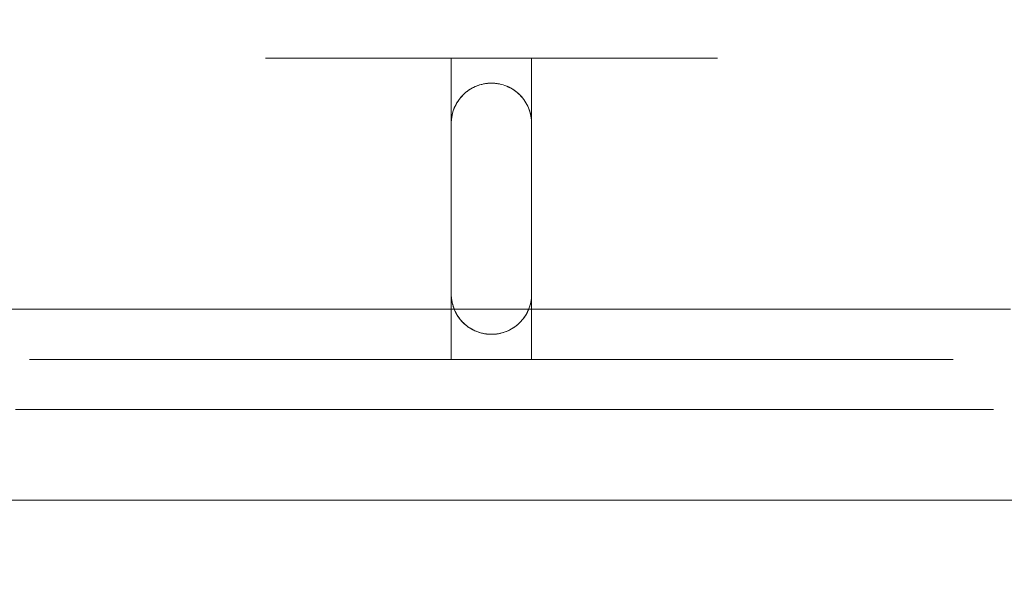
# Model space of a CAD drawing. Header units: millimetres. Extents: x -2233 to 61924, y -68080 to 6847.
# Tile 651 of 656: x 26703 to 26801, y -18206 to -18151. Entities that reach past the tile are written whole.
import ezdxf

# ---------------------------------------------------------------- set-up
doc = ezdxf.new("R2010")
doc.units = ezdxf.units.MM
doc.layers.add('COTAS_P', color=1, linetype='Continuous', lineweight=0)
doc.layers.add('superior_C05', color=7, linetype='Continuous', lineweight=0)
doc.dimstyles.new('R19_100', dxfattribs={"dimtxt": 250, "dimasz": 150, "dimexe": 150, "dimexo": 80, "dimgap": 100, "dimtad": 1, "dimtih": 1, "dimtoh": 1, "dimdsep": 46, "dimcen": 0.09, "dimadec": 0, "dimazin": 0, "dimtfac": 1, "dimtdec": 4, "dimtofl": 0, "dimtmove": 0, "dimatfit": 3, "dimfxl": 1, "dimtolj": 1, "dimtzin": 0, "dimarcsym": 0})

# ---------------------------------------------------------------- blocks, each defined once
blk = doc.blocks.new('DIM_R28_47')
at = {"layer": 'COTAS_P'}
for p, q in [((26095.067, -17655), (26050.067, -17805)), ((26795.067, -17655), (26095.067, -17655)), ((26095.067, -18305), (26095.067, -17655)), ((26095.067, -17655), (26140.067, -17805)), ((26095.067, -18305), (26050.067, -18155)), ((26095.067, -18305), (26140.067, -18155)), ((26795.067, -18305), (26095.067, -18305))]:
    blk.add_line(p, q, dxfattribs=at)
blk.add_text('650 P', height=250, rotation=90, dxfattribs=at).set_placement((25995.067, -17980))

msp = doc.modelspace()

# ---------------------------------------------------------------- linework, layer by layer
at = {"layer": 'superior_C05'}
for p, q in [((26727.63, -18155), (26727.574, -18155)), ((26727.742, -18155), (26727.63, -18155)), ((26727.909, -18155), (26727.742, -18155)), ((26728.132, -18155), (26727.909, -18155)), ((26728.408, -18155), (26728.132, -18155)), ((26728.739, -18155), (26728.408, -18155)), ((26729.123, -18155), (26728.739, -18155)), ((26729.559, -18155), (26729.123, -18155)), ((26730.045, -18155), (26729.559, -18155)), ((26730.582, -18155), (26730.045, -18155)), ((26731.167, -18155), (26730.582, -18155)), ((26731.799, -18155), (26731.167, -18155)), ((26732.476, -18155), (26731.799, -18155)), ((26733.197, -18155), (26732.476, -18155)), ((26733.96, -18155), (26733.197, -18155)), ((26734.764, -18155), (26733.96, -18155)), ((26735.605, -18155), (26734.764, -18155)), ((26736.482, -18155), (26735.605, -18155)), ((26737.393, -18155), (26736.482, -18155)), ((26738.335, -18155), (26737.393, -18155)), ((26737.584, -18155), (26737.567, -18155)), ((26737.631, -18155), (26737.584, -18155)), ((26737.709, -18155), (26737.631, -18155)), ((26737.705, -18155), (26737.813, -18155)), ((26737.817, -18155), (26737.709, -18155)), ((26737.813, -18155), (26737.951, -18155)), ((26737.956, -18155), (26737.817, -18155)), ((26737.951, -18155), (26738.119, -18155)), ((26738.125, -18155), (26737.956, -18155)), ((26738.119, -18155), (26738.317, -18155)), ((26738.324, -18155), (26738.125, -18155)), ((26738.317, -18155), (26738.544, -18155)), ((26738.552, -18155), (26738.324, -18155)), ((26739.307, -18155), (26738.335, -18155)), ((26738.544, -18155), (26738.799, -18155)), ((26738.809, -18155), (26738.552, -18155)), ((26738.799, -18155), (26739.083, -18155)), ((26739.093, -18155), (26738.809, -18155)), ((26739.083, -18155), (26739.394, -18155)), ((26739.405, -18155), (26739.093, -18155)), ((26740.305, -18155), (26739.307, -18155)), ((26739.394, -18155), (26739.731, -18155)), ((26739.743, -18155), (26739.405, -18155)), ((26739.731, -18155), (26740.094, -18155)), ((26740.107, -18155), (26739.743, -18155)), ((26740.094, -18155), (26740.482, -18155)), ((26740.496, -18155), (26740.107, -18155)), ((26741.328, -18155), (26740.305, -18155)), ((26740.482, -18155), (26740.893, -18155)), ((26740.908, -18155), (26740.496, -18155)), ((26740.893, -18155), (26741.328, -18155)), ((26741.343, -18155), (26740.908, -18155)), ((26742.372, -18155), (26741.328, -18155)), ((26741.328, -18155), (26741.784, -18155)), ((26741.8, -18155), (26741.343, -18155)), ((26741.784, -18155), (26742.26, -18155)), ((26742.278, -18155), (26741.8, -18155)), ((26742.26, -18155), (26742.756, -18155)), ((26742.774, -18155), (26742.278, -18155)), ((26743.435, -18155), (26742.372, -18155)), ((26742.756, -18155), (26743.27, -18155)), ((26743.289, -18155), (26742.774, -18155)), ((26743.27, -18155), (26743.801, -18155)), ((26743.821, -18155), (26743.289, -18155)), ((26744.515, -18155), (26743.435, -18155)), ((26743.801, -18155), (26744.348, -18155)), ((26744.368, -18155), (26743.821, -18155)), ((26744.348, -18155), (26744.909, -18155)), ((26744.929, -18155), (26744.368, -18155)), ((26745.609, -18155), (26744.515, -18155)), ((26744.909, -18155), (26745.482, -18155)), ((26745.503, -18155), (26744.929, -18155)), ((26745.482, -18155), (26746.067, -18155)), ((26746.089, -18155), (26745.503, -18155)), ((26746.714, -18155), (26745.609, -18155)), ((26754.067, -18155), (26746.067, -18155)), ((26746.067, -18155), (26746.067, -18185)), ((26746.684, -18155), (26746.089, -18155)), ((26747.288, -18155), (26746.684, -18155)), ((26747.827, -18155), (26746.714, -18155)), ((26747.898, -18155), (26747.288, -18155)), ((26748.946, -18155), (26747.827, -18155)), ((26748.514, -18155), (26747.898, -18155)), ((26749.134, -18155), (26748.514, -18155)), ((26750.067, -18155), (26748.946, -18155)), ((26749.756, -18155), (26749.134, -18155)), ((26750.379, -18155), (26749.756, -18155)), ((26750.067, -18155), (26751.189, -18155)), ((26751.001, -18155), (26750.379, -18155)), ((26751.621, -18155), (26751.001, -18155)), ((26751.189, -18155), (26752.308, -18155)), ((26752.237, -18155), (26751.621, -18155)), ((26752.847, -18155), (26752.237, -18155)), ((26752.308, -18155), (26753.421, -18155)), ((26753.451, -18155), (26752.847, -18155)), ((26753.421, -18155), (26754.526, -18155)), ((26754.046, -18155), (26753.451, -18155)), ((26754.632, -18155), (26754.046, -18155)), ((26754.067, -18155), (26754.652, -18155)), ((26754.067, -18155), (26754.067, -18185)), ((26754.526, -18155), (26755.62, -18155)), ((26755.206, -18155), (26754.632, -18155)), ((26754.652, -18155), (26755.226, -18155)), ((26755.767, -18155), (26755.206, -18155)), ((26755.226, -18155), (26755.787, -18155)), ((26755.62, -18155), (26756.699, -18155)), ((26756.314, -18155), (26755.767, -18155)), ((26755.787, -18155), (26756.334, -18155)), ((26756.846, -18155), (26756.314, -18155)), ((26756.334, -18155), (26756.865, -18155)), ((26756.699, -18155), (26757.763, -18155)), ((26757.361, -18155), (26756.846, -18155)), ((26756.865, -18155), (26757.379, -18155)), ((26757.857, -18155), (26757.361, -18155)), ((26757.379, -18155), (26757.875, -18155)), ((26757.763, -18155), (26758.807, -18155)), ((26758.335, -18155), (26757.857, -18155)), ((26757.875, -18155), (26758.351, -18155)), ((26758.792, -18155), (26758.335, -18155)), ((26758.351, -18155), (26758.807, -18155)), ((26759.227, -18155), (26758.792, -18155)), ((26758.807, -18155), (26759.83, -18155)), ((26758.807, -18155), (26759.242, -18155)), ((26759.639, -18155), (26759.227, -18155)), ((26759.242, -18155), (26759.653, -18155)), ((26760.028, -18155), (26759.639, -18155)), ((26759.653, -18155), (26760.041, -18155)), ((26759.83, -18155), (26760.828, -18155)), ((26760.392, -18155), (26760.028, -18155)), ((26760.041, -18155), (26760.404, -18155)), ((26760.73, -18155), (26760.392, -18155)), ((26760.404, -18155), (26760.741, -18155)), ((26761.042, -18155), (26760.73, -18155)), ((26760.741, -18155), (26761.052, -18155)), ((26760.828, -18155), (26761.8, -18155)), ((26761.326, -18155), (26761.042, -18155)), ((26761.052, -18155), (26761.336, -18155)), ((26761.583, -18155), (26761.326, -18155)), ((26761.336, -18155), (26761.591, -18155)), ((26761.811, -18155), (26761.583, -18155)), ((26761.591, -18155), (26761.818, -18155)), ((26761.8, -18155), (26762.742, -18155)), ((26762.009, -18155), (26761.811, -18155)), ((26761.818, -18155), (26762.016, -18155)), ((26762.179, -18155), (26762.009, -18155)), ((26762.016, -18155), (26762.184, -18155)), ((26762.318, -18155), (26762.179, -18155)), ((26762.426, -18155), (26762.318, -18155)), ((26762.504, -18155), (26762.426, -18155)), ((26762.43, -18155), (26762.507, -18155)), ((26762.551, -18155), (26762.504, -18155)), ((26762.507, -18155), (26762.553, -18155)), ((26762.567, -18155), (26762.551, -18155)), ((26762.742, -18155), (26763.653, -18155)), ((26763.653, -18155), (26764.53, -18155)), ((26764.53, -18155), (26765.371, -18155)), ((26765.371, -18155), (26766.174, -18155)), ((26766.174, -18155), (26766.938, -18155)), ((26766.938, -18155), (26767.659, -18155)), ((26767.659, -18155), (26768.336, -18155)), ((26768.336, -18155), (26768.968, -18155)), ((26768.968, -18155), (26769.553, -18155)), ((26769.553, -18155), (26770.09, -18155)), ((26770.09, -18155), (26770.576, -18155)), ((26770.576, -18155), (26771.012, -18155)), ((26771.012, -18155), (26771.396, -18155)), ((26771.396, -18155), (26771.727, -18155)), ((26771.727, -18155), (26772.003, -18155)), ((26772.003, -18155), (26772.226, -18155)), ((26772.226, -18155), (26772.393, -18155)), ((26772.393, -18155), (26772.505, -18155)), ((26772.505, -18155), (26772.56, -18155)), ((26747.885, -18158.148), (26747.76, -18158.232)), ((26748.011, -18158.069), (26747.845, -18158.174)), ((26748.015, -18158.066), (26747.885, -18158.148)), ((26748.182, -18157.972), (26748.011, -18158.069)), ((26748.15, -18157.989), (26748.015, -18158.066)), ((26748.289, -18157.917), (26748.15, -18157.989)), ((26748.357, -18157.884), (26748.182, -18157.972)), ((26748.433, -18157.849), (26748.289, -18157.917)), ((26748.537, -18157.804), (26748.357, -18157.884)), ((26748.581, -18157.786), (26748.433, -18157.849)), ((26748.72, -18157.734), (26748.537, -18157.804)), ((26748.733, -18157.729), (26748.581, -18157.786)), ((26748.906, -18157.672), (26748.72, -18157.734)), ((26748.889, -18157.678), (26748.733, -18157.729)), ((26749.049, -18157.632), (26748.889, -18157.678)), ((26749.096, -18157.62), (26748.906, -18157.672)), ((26749.211, -18157.593), (26749.049, -18157.632)), ((26749.287, -18157.577), (26749.096, -18157.62)), ((26749.377, -18157.56), (26749.211, -18157.593)), ((26749.481, -18157.543), (26749.287, -18157.577)), ((26749.546, -18157.534), (26749.377, -18157.56)), ((26749.675, -18157.519), (26749.481, -18157.543)), ((26749.718, -18157.515), (26749.546, -18157.534)), ((26749.871, -18157.505), (26749.675, -18157.519)), ((26749.892, -18157.504), (26749.718, -18157.515)), ((26750.067, -18157.5), (26749.871, -18157.505)), ((26750.067, -18157.5), (26749.892, -18157.504)), ((26750.067, -18157.5), (26750.152, -18157.501)), ((26750.067, -18157.5), (26750.264, -18157.505)), ((26750.237, -18157.504), (26750.152, -18157.501)), ((26750.399, -18157.514), (26750.237, -18157.504)), ((26750.46, -18157.519), (26750.264, -18157.505)), ((26750.56, -18157.53), (26750.399, -18157.514)), ((26750.654, -18157.543), (26750.46, -18157.519)), ((26750.718, -18157.553), (26750.56, -18157.53)), ((26750.848, -18157.577), (26750.654, -18157.543)), ((26750.874, -18157.582), (26750.718, -18157.553)), ((26751.039, -18157.62), (26750.848, -18157.577)), ((26751.044, -18157.621), (26750.874, -18157.582)), ((26751.229, -18157.672), (26751.044, -18157.621)), ((26751.409, -18157.732), (26751.229, -18157.672)), ((26751.415, -18157.734), (26751.229, -18157.672)), ((26751.584, -18157.799), (26751.409, -18157.732)), ((26751.598, -18157.804), (26751.415, -18157.734)), ((26751.753, -18157.873), (26751.584, -18157.799)), ((26751.778, -18157.884), (26751.598, -18157.804)), ((26751.917, -18157.953), (26751.753, -18157.873)), ((26751.953, -18157.972), (26751.778, -18157.884)), ((26752.075, -18158.04), (26751.917, -18157.953)), ((26752.124, -18158.069), (26751.953, -18157.972)), ((26752.226, -18158.132), (26752.075, -18158.04)), ((26752.29, -18158.174), (26752.124, -18158.069)), ((26752.37, -18158.229), (26752.226, -18158.132)), ((26746.855, -18159.117), (26746.742, -18159.278)), ((26746.858, -18159.113), (26746.78, -18159.221)), ((26746.975, -18158.962), (26746.855, -18159.117)), ((26746.939, -18159.007), (26746.858, -18159.113)), ((26747.026, -18158.903), (26746.939, -18159.007)), ((26747.104, -18158.814), (26746.975, -18158.962)), ((26747.116, -18158.8), (26747.026, -18158.903)), ((26747.239, -18158.672), (26747.104, -18158.814)), ((26747.211, -18158.7), (26747.116, -18158.8)), ((26747.31, -18158.602), (26747.211, -18158.7)), ((26747.381, -18158.536), (26747.239, -18158.672)), ((26747.415, -18158.506), (26747.31, -18158.602)), ((26747.53, -18158.408), (26747.381, -18158.536)), ((26747.525, -18158.412), (26747.415, -18158.506)), ((26747.64, -18158.321), (26747.525, -18158.412)), ((26747.685, -18158.287), (26747.53, -18158.408)), ((26747.76, -18158.232), (26747.64, -18158.321)), ((26747.845, -18158.174), (26747.685, -18158.287)), ((26752.45, -18158.287), (26752.29, -18158.174)), ((26752.508, -18158.331), (26752.37, -18158.229)), ((26752.605, -18158.408), (26752.45, -18158.287)), ((26752.639, -18158.436), (26752.508, -18158.331)), ((26752.754, -18158.536), (26752.605, -18158.408)), ((26752.776, -18158.556), (26752.639, -18158.436)), ((26752.896, -18158.672), (26752.754, -18158.536)), ((26752.919, -18158.695), (26752.776, -18158.556)), ((26753.031, -18158.814), (26752.896, -18158.672)), ((26753.054, -18158.839), (26752.919, -18158.695)), ((26753.16, -18158.962), (26753.031, -18158.814)), ((26753.179, -18158.986), (26753.054, -18158.839)), ((26753.28, -18159.117), (26753.16, -18158.962)), ((26753.296, -18159.138), (26753.179, -18158.986)), ((26753.393, -18159.278), (26753.28, -18159.117)), ((26746.372, -18159.969), (26746.301, -18160.152)), ((26746.352, -18160.018), (26746.307, -18160.136)), ((26746.401, -18159.9), (26746.352, -18160.018)), ((26746.452, -18159.79), (26746.372, -18159.969)), ((26746.454, -18159.784), (26746.401, -18159.9)), ((26746.54, -18159.614), (26746.452, -18159.79)), ((26746.511, -18159.669), (26746.454, -18159.784)), ((26746.572, -18159.555), (26746.511, -18159.669)), ((26746.637, -18159.444), (26746.54, -18159.614)), ((26746.637, -18159.442), (26746.572, -18159.555)), ((26746.742, -18159.278), (26746.637, -18159.444)), ((26746.707, -18159.331), (26746.637, -18159.442)), ((26746.78, -18159.221), (26746.707, -18159.331)), ((26753.404, -18159.293), (26753.296, -18159.138)), ((26753.498, -18159.444), (26753.393, -18159.278)), ((26753.503, -18159.452), (26753.404, -18159.293)), ((26753.595, -18159.614), (26753.498, -18159.444)), ((26753.594, -18159.613), (26753.503, -18159.452)), ((26753.677, -18159.777), (26753.594, -18159.613)), ((26753.683, -18159.79), (26753.595, -18159.614)), ((26753.752, -18159.943), (26753.677, -18159.777)), ((26753.763, -18159.969), (26753.683, -18159.79)), ((26753.819, -18160.111), (26753.752, -18159.943)), ((26753.834, -18160.152), (26753.763, -18159.969)), ((26753.877, -18160.281), (26753.819, -18160.111)), ((26746.111, -18160.913), (26746.087, -18161.108)), ((26746.101, -18160.982), (26746.087, -18161.105)), ((26746.119, -18160.86), (26746.101, -18160.982)), ((26746.144, -18160.72), (26746.111, -18160.913)), ((26746.141, -18160.738), (26746.119, -18160.86)), ((26746.166, -18160.616), (26746.141, -18160.738)), ((26746.187, -18160.528), (26746.144, -18160.72)), ((26746.196, -18160.495), (26746.166, -18160.616)), ((26746.24, -18160.339), (26746.187, -18160.528)), ((26746.229, -18160.375), (26746.196, -18160.495)), ((26746.266, -18160.255), (26746.229, -18160.375)), ((26746.301, -18160.152), (26746.24, -18160.339)), ((26746.307, -18160.136), (26746.266, -18160.255)), ((26753.895, -18160.339), (26753.834, -18160.152)), ((26753.928, -18160.452), (26753.877, -18160.281)), ((26753.948, -18160.528), (26753.895, -18160.339)), ((26753.971, -18160.625), (26753.928, -18160.452)), ((26753.991, -18160.72), (26753.948, -18160.528)), ((26754.005, -18160.798), (26753.971, -18160.625)), ((26754.024, -18160.913), (26753.991, -18160.72)), ((26754.033, -18160.973), (26754.005, -18160.798)), ((26754.048, -18161.108), (26754.024, -18160.913)), ((26754.052, -18161.148), (26754.033, -18160.973)), ((26746.072, -18161.304), (26746.067, -18161.5)), ((26746.067, -18161.5), (26746.068, -18161.426)), ((26746.067, -18178.5), (26746.067, -18161.5)), ((26746.07, -18161.352), (26746.068, -18161.426)), ((26746.077, -18161.228), (26746.07, -18161.352)), ((26746.087, -18161.108), (26746.072, -18161.304)), ((26746.087, -18161.105), (26746.077, -18161.228)), ((26754.063, -18161.304), (26754.048, -18161.108)), ((26754.064, -18161.324), (26754.052, -18161.148)), ((26754.067, -18161.5), (26754.063, -18161.304)), ((26754.067, -18161.5), (26754.064, -18161.324)), ((26754.067, -18161.5), (26754.067, -18178.5)), ((26746.067, -18178.5), (26746.071, -18178.676)), ((26746.067, -18178.5), (26746.072, -18178.699)), ((26746.071, -18178.676), (26746.083, -18178.852)), ((26746.072, -18178.699), (26746.087, -18178.898)), ((26754.048, -18178.898), (26754.063, -18178.699)), ((26754.055, -18178.816), (26754.063, -18178.69)), ((26754.063, -18178.699), (26754.067, -18178.5)), ((26754.063, -18178.69), (26754.066, -18178.595)), ((26754.067, -18178.5), (26754.066, -18178.595)), ((26746.083, -18178.852), (26746.102, -18179.028)), ((26746.087, -18178.898), (26746.112, -18179.096)), ((26746.102, -18179.028), (26746.13, -18179.202)), ((26746.112, -18179.096), (26746.147, -18179.293)), ((26746.13, -18179.202), (26746.165, -18179.376)), ((26746.147, -18179.293), (26746.191, -18179.487)), ((26746.165, -18179.376), (26746.208, -18179.549)), ((26746.191, -18179.487), (26746.245, -18179.679)), ((26746.208, -18179.549), (26746.258, -18179.721)), ((26746.245, -18179.679), (26746.309, -18179.868)), ((26753.826, -18179.868), (26753.89, -18179.679)), ((26753.848, -18179.808), (26753.888, -18179.686)), ((26753.888, -18179.686), (26753.924, -18179.563)), ((26753.89, -18179.679), (26753.944, -18179.487)), ((26753.924, -18179.563), (26753.955, -18179.44)), ((26753.944, -18179.487), (26753.988, -18179.293)), ((26753.955, -18179.44), (26753.983, -18179.316)), ((26753.983, -18179.316), (26754.007, -18179.192)), ((26753.988, -18179.293), (26754.023, -18179.096)), ((26754.007, -18179.192), (26754.027, -18179.067)), ((26754.023, -18179.096), (26754.048, -18178.898)), ((26754.027, -18179.067), (26754.043, -18178.941)), ((26754.043, -18178.941), (26754.055, -18178.816)), ((24250.067, -18180), (26750.067, -18180)), ((26704.196, -18180), (26704.082, -18180)), ((26704.424, -18180), (26704.196, -18180)), ((26704.766, -18180), (26704.424, -18180)), ((26705.221, -18180), (26704.766, -18180)), ((26705.787, -18180), (26705.221, -18180)), ((26706.463, -18180), (26705.787, -18180)), ((26707.247, -18180), (26706.463, -18180)), ((26708.138, -18180), (26707.247, -18180)), ((26709.133, -18180), (26708.138, -18180)), ((26710.23, -18180), (26709.133, -18180)), ((26711.426, -18180), (26710.23, -18180)), ((26712.718, -18180), (26711.426, -18180)), ((26714.103, -18180), (26712.718, -18180)), ((26715.578, -18180), (26714.103, -18180)), ((26717.138, -18180), (26715.578, -18180)), ((26718.78, -18180), (26717.138, -18180)), ((26720.499, -18180), (26718.78, -18180)), ((26722.292, -18180), (26720.499, -18180)), ((26724.155, -18180), (26722.292, -18180)), ((26726.081, -18180), (26724.155, -18180)), ((26728.068, -18180), (26726.081, -18180)), ((26727.63, -18180), (26727.574, -18180)), ((26727.742, -18180), (26727.63, -18180)), ((26727.909, -18180), (26727.742, -18180)), ((26728.132, -18180), (26727.909, -18180)), ((26730.109, -18180), (26728.068, -18180)), ((26728.408, -18180), (26728.132, -18180)), ((26728.739, -18180), (26728.408, -18180)), ((26729.123, -18180), (26728.739, -18180)), ((26729.559, -18180), (26729.123, -18180)), ((26730.045, -18180), (26729.559, -18180)), ((26730.582, -18180), (26730.045, -18180)), ((26732.199, -18180), (26730.109, -18180)), ((26731.167, -18180), (26730.582, -18180)), ((26731.799, -18180), (26731.167, -18180)), ((26732.476, -18180), (26731.799, -18180)), ((26734.335, -18180), (26732.199, -18180)), ((26733.197, -18180), (26732.476, -18180)), ((26733.96, -18180), (26733.197, -18180)), ((26734.764, -18180), (26733.96, -18180)), ((26736.509, -18180), (26734.335, -18180)), ((26735.605, -18180), (26734.764, -18180)), ((26736.482, -18180), (26735.605, -18180)), ((26737.393, -18180), (26736.482, -18180)), ((26738.717, -18180), (26736.509, -18180)), ((26738.335, -18180), (26737.393, -18180)), ((26739.307, -18180), (26738.335, -18180)), ((26740.953, -18180), (26738.717, -18180)), ((26740.305, -18180), (26739.307, -18180)), ((26741.328, -18180), (26740.305, -18180)), ((26743.212, -18180), (26740.953, -18180)), ((26742.372, -18180), (26741.328, -18180)), ((26743.435, -18180), (26742.372, -18180)), ((26745.487, -18180), (26743.212, -18180)), ((26744.515, -18180), (26743.435, -18180)), ((26745.609, -18180), (26744.515, -18180)), ((26747.775, -18180), (26745.487, -18180)), ((26746.714, -18180), (26745.609, -18180)), ((26746.258, -18179.721), (26746.317, -18179.891)), ((26746.309, -18179.868), (26746.382, -18180.054)), ((26746.317, -18179.891), (26746.384, -18180.059)), ((26746.382, -18180.054), (26746.464, -18180.236)), ((26746.384, -18180.059), (26746.459, -18180.225)), ((26746.459, -18180.225), (26746.542, -18180.389)), ((26746.464, -18180.236), (26746.555, -18180.413)), ((26746.542, -18180.389), (26746.633, -18180.55)), ((26746.555, -18180.413), (26746.654, -18180.586)), ((26746.633, -18180.55), (26746.733, -18180.709)), ((26746.654, -18180.586), (26746.763, -18180.753)), ((26747.827, -18180), (26746.714, -18180)), ((26750.067, -18180), (26747.775, -18180)), ((26748.946, -18180), (26747.827, -18180)), ((26750.067, -18180), (26748.946, -18180)), ((26750.067, -18180), (26752.36, -18180)), ((26751.189, -18180), (26750.067, -18180)), ((26752.709, -18180), (26750.067, -18180)), ((26750.067, -18180), (26752.56, -18180)), ((26752.308, -18180), (26751.189, -18180)), ((26753.421, -18180), (26752.308, -18180)), ((26752.36, -18180), (26754.648, -18180)), ((26755.046, -18180), (26752.56, -18180)), ((26755.345, -18180), (26752.709, -18180)), ((26753.372, -18180.753), (26753.481, -18180.586)), ((26753.378, -18180.745), (26753.452, -18180.633)), ((26754.526, -18180), (26753.421, -18180)), ((26753.452, -18180.633), (26753.521, -18180.519)), ((26753.481, -18180.586), (26753.58, -18180.413)), ((26753.521, -18180.519), (26753.586, -18180.403)), ((26753.58, -18180.413), (26753.671, -18180.236)), ((26753.586, -18180.403), (26753.646, -18180.286)), ((26753.646, -18180.286), (26753.703, -18180.168)), ((26753.671, -18180.236), (26753.753, -18180.054)), ((26753.703, -18180.168), (26753.755, -18180.049)), ((26753.753, -18180.054), (26753.826, -18179.868)), ((26753.755, -18180.049), (26753.804, -18179.929)), ((26753.804, -18179.929), (26753.848, -18179.808)), ((26755.62, -18180), (26754.526, -18180)), ((26754.648, -18180), (26756.923, -18180)), ((26757.52, -18180), (26755.046, -18180)), ((26757.967, -18180), (26755.345, -18180)), ((26756.699, -18180), (26755.62, -18180)), ((26757.763, -18180), (26756.699, -18180)), ((26756.923, -18180), (26759.182, -18180)), ((26759.975, -18180), (26757.52, -18180)), ((26758.807, -18180), (26757.763, -18180)), ((26760.569, -18180), (26757.967, -18180)), ((26759.83, -18180), (26758.807, -18180)), ((26759.182, -18180), (26761.418, -18180)), ((26760.828, -18180), (26759.83, -18180)), ((26762.405, -18180), (26759.975, -18180)), ((26763.146, -18180), (26760.569, -18180)), ((26761.8, -18180), (26760.828, -18180)), ((26761.418, -18180), (26763.626, -18180)), ((26762.742, -18180), (26761.8, -18180)), ((26764.805, -18180), (26762.405, -18180)), ((26763.653, -18180), (26762.742, -18180)), ((26765.69, -18180), (26763.146, -18180)), ((26763.626, -18180), (26765.8, -18180)), ((26764.53, -18180), (26763.653, -18180)), ((26765.371, -18180), (26764.53, -18180)), ((26767.168, -18180), (26764.805, -18180)), ((26766.174, -18180), (26765.371, -18180)), ((26768.195, -18180), (26765.69, -18180)), ((26765.8, -18180), (26767.935, -18180)), ((26766.938, -18180), (26766.174, -18180)), ((26767.659, -18180), (26766.938, -18180)), ((26769.489, -18180), (26767.168, -18180)), ((26768.336, -18180), (26767.659, -18180)), ((26767.935, -18180), (26770.026, -18180)), ((26770.655, -18180), (26768.195, -18180)), ((26768.968, -18180), (26768.336, -18180)), ((26769.553, -18180), (26768.968, -18180)), ((26771.762, -18180), (26769.489, -18180)), ((26770.09, -18180), (26769.553, -18180)), ((26770.026, -18180), (26772.067, -18180)), ((26770.576, -18180), (26770.09, -18180)), ((26771.012, -18180), (26770.576, -18180)), ((26773.063, -18180), (26770.655, -18180)), ((26771.396, -18180), (26771.012, -18180)), ((26771.727, -18180), (26771.396, -18180)), ((26772.003, -18180), (26771.727, -18180)), ((26773.98, -18180), (26771.762, -18180)), ((26772.226, -18180), (26772.003, -18180)), ((26772.067, -18180), (26774.054, -18180)), ((26772.393, -18180), (26772.226, -18180)), ((26772.505, -18180), (26772.393, -18180)), ((26772.56, -18180), (26772.505, -18180)), ((26775.415, -18180), (26773.063, -18180)), ((26776.139, -18180), (26773.98, -18180)), ((26774.054, -18180), (26775.98, -18180)), ((26777.704, -18180), (26775.415, -18180)), ((26775.98, -18180), (26777.842, -18180)), ((26778.233, -18180), (26776.139, -18180)), ((26779.923, -18180), (26777.704, -18180)), ((26777.842, -18180), (26779.636, -18180)), ((26780.258, -18180), (26778.233, -18180)), ((26779.636, -18180), (26781.355, -18180)), ((26782.069, -18180), (26779.923, -18180)), ((26782.207, -18180), (26780.258, -18180)), ((26781.355, -18180), (26782.997, -18180)), ((26784.135, -18180), (26782.069, -18180)), ((26784.076, -18180), (26782.207, -18180)), ((26782.997, -18180), (26784.557, -18180)), ((26785.861, -18180), (26784.076, -18180)), ((26786.117, -18180), (26784.135, -18180)), ((26784.557, -18180), (26786.032, -18180)), ((26787.557, -18180), (26785.861, -18180)), ((26786.032, -18180), (26787.417, -18180)), ((26788.008, -18180), (26786.117, -18180)), ((26787.417, -18180), (26788.709, -18180)), ((26789.159, -18180), (26787.557, -18180)), ((26789.806, -18180), (26788.008, -18180)), ((26788.709, -18180), (26789.905, -18180)), ((26790.664, -18180), (26789.159, -18180)), ((26791.505, -18180), (26789.806, -18180)), ((26789.905, -18180), (26791.002, -18180)), ((26792.069, -18180), (26790.664, -18180)), ((26791.002, -18180), (26791.997, -18180)), ((26793.1, -18180), (26791.505, -18180)), ((26791.997, -18180), (26792.888, -18180)), ((26793.369, -18180), (26792.069, -18180)), ((26792.888, -18180), (26793.672, -18180)), ((26794.589, -18180), (26793.1, -18180)), ((26794.561, -18180), (26793.369, -18180)), ((26793.672, -18180), (26794.348, -18180)), ((26794.348, -18180), (26794.914, -18180)), ((26795.643, -18180), (26794.561, -18180)), ((26795.967, -18180), (26794.589, -18180)), ((26794.914, -18180), (26795.369, -18180)), ((26795.369, -18180), (26795.71, -18180)), ((26796.611, -18180), (26795.643, -18180)), ((26795.71, -18180), (26795.939, -18180)), ((26795.939, -18180), (26796.053, -18180)), ((26797.231, -18180), (26795.967, -18180)), ((26797.464, -18180), (26796.611, -18180)), ((26798.377, -18180), (26797.231, -18180)), ((26798.199, -18180), (26797.464, -18180)), ((26798.814, -18180), (26798.199, -18180)), ((26799.404, -18180), (26798.377, -18180)), ((26799.308, -18180), (26798.814, -18180)), ((26799.679, -18180), (26799.308, -18180)), ((26800.308, -18180), (26799.404, -18180)), ((26799.928, -18180), (26799.679, -18180)), ((26800.052, -18180), (26799.928, -18180)), ((26801.087, -18180), (26800.308, -18180)), ((26801.739, -18180), (26801.087, -18180)), ((26746.733, -18180.709), (26746.841, -18180.864)), ((26746.763, -18180.753), (26746.879, -18180.915)), ((26746.841, -18180.864), (26746.958, -18181.016)), ((26746.879, -18180.915), (26747.003, -18181.071)), ((26746.958, -18181.016), (26747.084, -18181.164)), ((26747.003, -18181.071), (26747.135, -18181.221)), ((26747.084, -18181.164), (26747.218, -18181.308)), ((26747.135, -18181.221), (26747.275, -18181.363)), ((26747.218, -18181.308), (26747.363, -18181.447)), ((26747.275, -18181.363), (26747.421, -18181.499)), ((26747.363, -18181.447), (26747.5, -18181.568)), ((26747.421, -18181.499), (26747.574, -18181.627)), ((26747.5, -18181.568), (26747.631, -18181.672)), ((26747.574, -18181.627), (26747.733, -18181.748)), ((26747.631, -18181.672), (26747.767, -18181.773)), ((26752.394, -18181.754), (26752.514, -18181.665)), ((26752.402, -18181.748), (26752.561, -18181.627)), ((26752.514, -18181.665), (26752.628, -18181.573)), ((26752.561, -18181.627), (26752.714, -18181.499)), ((26752.628, -18181.573), (26752.738, -18181.478)), ((26752.714, -18181.499), (26752.86, -18181.363)), ((26752.738, -18181.478), (26752.844, -18181.38)), ((26752.844, -18181.38), (26752.944, -18181.279)), ((26752.86, -18181.363), (26753, -18181.221)), ((26752.944, -18181.279), (26753.04, -18181.177)), ((26753, -18181.221), (26753.132, -18181.071)), ((26753.04, -18181.177), (26753.131, -18181.072)), ((26753.131, -18181.072), (26753.218, -18180.965)), ((26753.132, -18181.071), (26753.256, -18180.915)), ((26753.218, -18180.965), (26753.3, -18180.856)), ((26753.256, -18180.915), (26753.372, -18180.753)), ((26753.3, -18180.856), (26753.378, -18180.745)), ((26747.733, -18181.748), (26747.897, -18181.86)), ((26747.767, -18181.773), (26747.91, -18181.868)), ((26747.897, -18181.86), (26748.067, -18181.964)), ((26747.91, -18181.868), (26748.059, -18181.959)), ((26748.059, -18181.959), (26748.214, -18182.045)), ((26748.067, -18181.964), (26748.243, -18182.059)), ((26748.214, -18182.045), (26748.376, -18182.125)), ((26748.243, -18182.059), (26748.422, -18182.146)), ((26748.376, -18182.125), (26748.543, -18182.198)), ((26748.422, -18182.146), (26748.606, -18182.223)), ((26748.543, -18182.198), (26748.716, -18182.265)), ((26748.606, -18182.223), (26748.794, -18182.292)), ((26748.716, -18182.265), (26748.896, -18182.325)), ((26748.794, -18182.292), (26748.984, -18182.35)), ((26748.896, -18182.325), (26749.081, -18182.376)), ((26748.984, -18182.35), (26749.177, -18182.4)), ((26749.081, -18182.376), (26749.251, -18182.416)), ((26749.177, -18182.4), (26749.373, -18182.439)), ((26749.251, -18182.416), (26749.407, -18182.445)), ((26749.373, -18182.439), (26749.57, -18182.469)), ((26749.407, -18182.445), (26749.565, -18182.468)), ((26749.565, -18182.468), (26749.724, -18182.485)), ((26749.57, -18182.469), (26749.769, -18182.489)), ((26749.724, -18182.485), (26749.885, -18182.496)), ((26749.769, -18182.489), (26749.968, -18182.499)), ((26749.885, -18182.496), (26749.976, -18182.499)), ((26749.968, -18182.499), (26750.167, -18182.499)), ((26750.067, -18182.5), (26749.976, -18182.499)), ((26750.067, -18182.5), (26750.244, -18182.496)), ((26750.167, -18182.499), (26750.366, -18182.489)), ((26750.244, -18182.496), (26750.419, -18182.485)), ((26750.366, -18182.489), (26750.565, -18182.469)), ((26750.419, -18182.485), (26750.592, -18182.465)), ((26750.565, -18182.469), (26750.762, -18182.439)), ((26750.592, -18182.465), (26750.764, -18182.439)), ((26750.762, -18182.439), (26750.958, -18182.4)), ((26750.764, -18182.439), (26750.932, -18182.405)), ((26750.932, -18182.405), (26751.098, -18182.365)), ((26750.958, -18182.4), (26751.151, -18182.35)), ((26751.098, -18182.365), (26751.26, -18182.318)), ((26751.151, -18182.35), (26751.341, -18182.292)), ((26751.26, -18182.318), (26751.418, -18182.265)), ((26751.341, -18182.292), (26751.529, -18182.223)), ((26751.418, -18182.265), (26751.573, -18182.206)), ((26751.529, -18182.223), (26751.713, -18182.146)), ((26751.573, -18182.206), (26751.722, -18182.142)), ((26751.713, -18182.146), (26751.892, -18182.059)), ((26751.722, -18182.142), (26751.867, -18182.072)), ((26751.867, -18182.072), (26752.006, -18181.999)), ((26751.892, -18182.059), (26752.067, -18181.964)), ((26752.006, -18181.999), (26752.14, -18181.921)), ((26752.067, -18181.964), (26752.238, -18181.86)), ((26752.14, -18181.921), (26752.27, -18181.839)), ((26752.238, -18181.86), (26752.402, -18181.748)), ((26752.27, -18181.839), (26752.394, -18181.754)), ((26704.196, -18185), (26704.082, -18185)), ((26704.424, -18185), (26704.196, -18185)), ((26704.766, -18185), (26704.424, -18185)), ((26705.221, -18185), (26704.766, -18185)), ((26705.787, -18185), (26705.221, -18185)), ((26706.463, -18185), (26705.787, -18185)), ((26707.247, -18185), (26706.463, -18185)), ((26708.138, -18185), (26707.247, -18185)), ((26709.133, -18185), (26708.138, -18185)), ((26710.23, -18185), (26709.133, -18185)), ((26711.426, -18185), (26710.23, -18185)), ((26712.718, -18185), (26711.426, -18185)), ((26714.103, -18185), (26712.718, -18185)), ((26715.578, -18185), (26714.103, -18185)), ((26717.138, -18185), (26715.578, -18185)), ((26718.78, -18185), (26717.138, -18185)), ((26720.499, -18185), (26718.78, -18185)), ((26722.292, -18185), (26720.499, -18185)), ((26724.155, -18185), (26722.292, -18185)), ((26726.081, -18185), (26724.155, -18185)), ((26728.068, -18185), (26726.081, -18185)), ((26727.63, -18185), (26727.574, -18185)), ((26727.742, -18185), (26727.63, -18185)), ((26727.909, -18185), (26727.742, -18185)), ((26728.132, -18185), (26727.909, -18185)), ((26730.109, -18185), (26728.068, -18185)), ((26728.408, -18185), (26728.132, -18185)), ((26728.739, -18185), (26728.408, -18185)), ((26729.123, -18185), (26728.739, -18185)), ((26729.559, -18185), (26729.123, -18185)), ((26730.045, -18185), (26729.559, -18185)), ((26730.582, -18185), (26730.045, -18185)), ((26732.199, -18185), (26730.109, -18185)), ((26731.167, -18185), (26730.582, -18185)), ((26731.799, -18185), (26731.167, -18185)), ((26732.476, -18185), (26731.799, -18185)), ((26734.335, -18185), (26732.199, -18185)), ((26733.197, -18185), (26732.476, -18185)), ((26733.96, -18185), (26733.197, -18185)), ((26734.764, -18185), (26733.96, -18185)), ((26736.509, -18185), (26734.335, -18185)), ((26735.605, -18185), (26734.764, -18185)), ((26736.482, -18185), (26735.605, -18185)), ((26737.393, -18185), (26736.482, -18185)), ((26738.717, -18185), (26736.509, -18185)), ((26738.335, -18185), (26737.393, -18185)), ((26737.584, -18185), (26737.567, -18185)), ((26737.631, -18185), (26737.584, -18185)), ((26737.709, -18185), (26737.631, -18185)), ((26737.705, -18185), (26737.813, -18185)), ((26737.817, -18185), (26737.709, -18185)), ((26737.813, -18185), (26737.951, -18185)), ((26737.956, -18185), (26737.817, -18185)), ((26737.951, -18185), (26738.119, -18185)), ((26738.125, -18185), (26737.956, -18185)), ((26738.119, -18185), (26738.317, -18185)), ((26738.324, -18185), (26738.125, -18185)), ((26738.317, -18185), (26738.544, -18185)), ((26738.552, -18185), (26738.324, -18185)), ((26739.307, -18185), (26738.335, -18185)), ((26738.544, -18185), (26738.799, -18185)), ((26738.809, -18185), (26738.552, -18185)), ((26740.953, -18185), (26738.717, -18185)), ((26738.799, -18185), (26739.083, -18185)), ((26739.093, -18185), (26738.809, -18185)), ((26739.083, -18185), (26739.394, -18185)), ((26739.405, -18185), (26739.093, -18185)), ((26740.305, -18185), (26739.307, -18185)), ((26739.394, -18185), (26739.731, -18185)), ((26739.743, -18185), (26739.405, -18185)), ((26739.731, -18185), (26740.094, -18185)), ((26740.107, -18185), (26739.743, -18185)), ((26740.094, -18185), (26740.482, -18185)), ((26740.496, -18185), (26740.107, -18185)), ((26741.328, -18185), (26740.305, -18185)), ((26740.482, -18185), (26740.893, -18185)), ((26740.908, -18185), (26740.496, -18185)), ((26740.893, -18185), (26741.328, -18185)), ((26741.343, -18185), (26740.908, -18185)), ((26743.212, -18185), (26740.953, -18185)), ((26742.372, -18185), (26741.328, -18185)), ((26741.328, -18185), (26741.784, -18185)), ((26741.8, -18185), (26741.343, -18185)), ((26741.784, -18185), (26742.26, -18185)), ((26742.278, -18185), (26741.8, -18185)), ((26742.26, -18185), (26742.756, -18185)), ((26742.774, -18185), (26742.278, -18185)), ((26743.435, -18185), (26742.372, -18185)), ((26742.756, -18185), (26743.27, -18185)), ((26743.289, -18185), (26742.774, -18185)), ((26745.487, -18185), (26743.212, -18185)), ((26743.27, -18185), (26743.801, -18185)), ((26743.821, -18185), (26743.289, -18185)), ((26744.515, -18185), (26743.435, -18185)), ((26743.801, -18185), (26744.348, -18185)), ((26744.368, -18185), (26743.821, -18185)), ((26744.348, -18185), (26744.909, -18185)), ((26744.929, -18185), (26744.368, -18185)), ((26745.609, -18185), (26744.515, -18185)), ((26744.909, -18185), (26745.482, -18185)), ((26745.503, -18185), (26744.929, -18185)), ((26745.482, -18185), (26746.067, -18185)), ((26747.775, -18185), (26745.487, -18185)), ((26746.089, -18185), (26745.503, -18185)), ((26746.714, -18185), (26745.609, -18185)), ((26754.067, -18185), (26746.067, -18185)), ((26746.684, -18185), (26746.089, -18185)), ((26747.288, -18185), (26746.684, -18185)), ((26747.827, -18185), (26746.714, -18185)), ((26747.898, -18185), (26747.288, -18185)), ((26750.067, -18185), (26747.775, -18185)), ((26748.946, -18185), (26747.827, -18185)), ((26748.514, -18185), (26747.898, -18185)), ((26749.134, -18185), (26748.514, -18185)), ((26750.067, -18185), (26748.946, -18185)), ((26749.756, -18185), (26749.134, -18185)), ((26750.379, -18185), (26749.756, -18185)), ((26750.067, -18185), (26752.36, -18185)), ((26751.189, -18185), (26750.067, -18185)), ((26751.001, -18185), (26750.379, -18185)), ((26751.621, -18185), (26751.001, -18185)), ((26752.308, -18185), (26751.189, -18185)), ((26752.237, -18185), (26751.621, -18185)), ((26752.847, -18185), (26752.237, -18185)), ((26753.421, -18185), (26752.308, -18185)), ((26752.36, -18185), (26754.648, -18185)), ((26753.451, -18185), (26752.847, -18185)), ((26754.526, -18185), (26753.421, -18185)), ((26754.046, -18185), (26753.451, -18185)), ((26754.632, -18185), (26754.046, -18185)), ((26754.067, -18185), (26754.652, -18185)), ((26755.62, -18185), (26754.526, -18185)), ((26755.206, -18185), (26754.632, -18185)), ((26754.648, -18185), (26756.923, -18185)), ((26754.652, -18185), (26755.226, -18185)), ((26755.767, -18185), (26755.206, -18185)), ((26755.226, -18185), (26755.787, -18185)), ((26756.699, -18185), (26755.62, -18185)), ((26756.314, -18185), (26755.767, -18185)), ((26755.787, -18185), (26756.334, -18185)), ((26756.846, -18185), (26756.314, -18185)), ((26756.334, -18185), (26756.865, -18185)), ((26757.763, -18185), (26756.699, -18185)), ((26757.361, -18185), (26756.846, -18185)), ((26756.865, -18185), (26757.379, -18185)), ((26756.923, -18185), (26759.182, -18185)), ((26757.857, -18185), (26757.361, -18185)), ((26757.379, -18185), (26757.875, -18185)), ((26758.807, -18185), (26757.763, -18185)), ((26758.335, -18185), (26757.857, -18185)), ((26757.875, -18185), (26758.351, -18185)), ((26758.792, -18185), (26758.335, -18185)), ((26758.351, -18185), (26758.807, -18185)), ((26759.227, -18185), (26758.792, -18185)), ((26759.83, -18185), (26758.807, -18185)), ((26758.807, -18185), (26759.242, -18185)), ((26759.182, -18185), (26761.418, -18185)), ((26759.639, -18185), (26759.227, -18185)), ((26759.242, -18185), (26759.653, -18185)), ((26760.028, -18185), (26759.639, -18185)), ((26759.653, -18185), (26760.041, -18185)), ((26760.828, -18185), (26759.83, -18185)), ((26760.392, -18185), (26760.028, -18185)), ((26760.041, -18185), (26760.404, -18185)), ((26760.73, -18185), (26760.392, -18185)), ((26760.404, -18185), (26760.741, -18185)), ((26761.042, -18185), (26760.73, -18185)), ((26760.741, -18185), (26761.052, -18185)), ((26761.8, -18185), (26760.828, -18185)), ((26761.326, -18185), (26761.042, -18185)), ((26761.052, -18185), (26761.336, -18185)), ((26761.583, -18185), (26761.326, -18185)), ((26761.336, -18185), (26761.591, -18185)), ((26761.418, -18185), (26763.626, -18185)), ((26761.811, -18185), (26761.583, -18185)), ((26761.591, -18185), (26761.818, -18185)), ((26762.742, -18185), (26761.8, -18185)), ((26762.009, -18185), (26761.811, -18185)), ((26761.818, -18185), (26762.016, -18185)), ((26762.179, -18185), (26762.009, -18185)), ((26762.016, -18185), (26762.184, -18185)), ((26762.318, -18185), (26762.179, -18185)), ((26762.426, -18185), (26762.318, -18185)), ((26762.504, -18185), (26762.426, -18185)), ((26762.43, -18185), (26762.507, -18185)), ((26762.551, -18185), (26762.504, -18185)), ((26762.507, -18185), (26762.553, -18185)), ((26762.567, -18185), (26762.551, -18185)), ((26763.653, -18185), (26762.742, -18185)), ((26763.626, -18185), (26765.8, -18185)), ((26764.53, -18185), (26763.653, -18185)), ((26765.371, -18185), (26764.53, -18185)), ((26766.174, -18185), (26765.371, -18185)), ((26765.8, -18185), (26767.935, -18185)), ((26766.938, -18185), (26766.174, -18185)), ((26767.659, -18185), (26766.938, -18185)), ((26768.336, -18185), (26767.659, -18185)), ((26767.935, -18185), (26770.026, -18185)), ((26768.968, -18185), (26768.336, -18185)), ((26769.553, -18185), (26768.968, -18185)), ((26770.09, -18185), (26769.553, -18185)), ((26770.026, -18185), (26772.067, -18185)), ((26770.576, -18185), (26770.09, -18185)), ((26771.012, -18185), (26770.576, -18185)), ((26771.396, -18185), (26771.012, -18185)), ((26771.727, -18185), (26771.396, -18185)), ((26772.003, -18185), (26771.727, -18185)), ((26772.226, -18185), (26772.003, -18185)), ((26772.067, -18185), (26774.054, -18185)), ((26772.393, -18185), (26772.226, -18185)), ((26772.505, -18185), (26772.393, -18185)), ((26772.56, -18185), (26772.505, -18185)), ((26774.054, -18185), (26775.98, -18185)), ((26775.98, -18185), (26777.842, -18185)), ((26777.842, -18185), (26779.636, -18185)), ((26779.636, -18185), (26781.355, -18185)), ((26781.355, -18185), (26782.997, -18185)), ((26782.997, -18185), (26784.557, -18185)), ((26784.557, -18185), (26786.032, -18185)), ((26786.032, -18185), (26787.417, -18185)), ((26787.417, -18185), (26788.709, -18185)), ((26788.709, -18185), (26789.905, -18185)), ((26789.905, -18185), (26791.002, -18185)), ((26791.002, -18185), (26791.997, -18185)), ((26791.997, -18185), (26792.888, -18185)), ((26792.888, -18185), (26793.672, -18185)), ((26793.672, -18185), (26794.348, -18185)), ((26794.348, -18185), (26794.914, -18185)), ((26794.914, -18185), (26795.369, -18185)), ((26795.369, -18185), (26795.71, -18185)), ((26795.71, -18185), (26795.939, -18185)), ((26795.939, -18185), (26796.053, -18185)), ((26703.524, -18190), (26702.671, -18190)), ((26704.492, -18190), (26703.524, -18190)), ((26704.156, -18190), (26704.042, -18190)), ((26704.385, -18190), (26704.156, -18190)), ((26704.727, -18190), (26704.385, -18190)), ((26705.574, -18190), (26704.492, -18190)), ((26705.182, -18190), (26704.727, -18190)), ((26705.748, -18190), (26705.182, -18190)), ((26706.766, -18190), (26705.574, -18190)), ((26706.425, -18190), (26705.748, -18190)), ((26707.21, -18190), (26706.425, -18190)), ((26708.066, -18190), (26706.766, -18190)), ((26708.102, -18190), (26707.21, -18190)), ((26709.471, -18190), (26708.066, -18190)), ((26709.098, -18190), (26708.102, -18190)), ((26710.196, -18190), (26709.098, -18190)), ((26710.976, -18190), (26709.471, -18190)), ((26711.393, -18190), (26710.196, -18190)), ((26712.578, -18190), (26710.976, -18190)), ((26712.686, -18190), (26711.393, -18190)), ((26714.274, -18190), (26712.578, -18190)), ((26714.072, -18190), (26712.686, -18190)), ((26715.548, -18190), (26714.072, -18190)), ((26716.059, -18190), (26714.274, -18190)), ((26717.109, -18190), (26715.548, -18190)), ((26717.928, -18190), (26716.059, -18190)), ((26718.752, -18190), (26717.109, -18190)), ((26719.877, -18190), (26717.928, -18190)), ((26720.474, -18190), (26718.752, -18190)), ((26721.901, -18190), (26719.877, -18190)), ((26722.268, -18190), (26720.474, -18190)), ((26723.996, -18190), (26721.901, -18190)), ((26724.132, -18190), (26722.268, -18190)), ((26726.155, -18190), (26723.996, -18190)), ((26726.061, -18190), (26724.132, -18190)), ((26728.049, -18190), (26726.061, -18190)), ((26728.373, -18190), (26726.155, -18190)), ((26730.091, -18190), (26728.049, -18190)), ((26730.646, -18190), (26728.373, -18190)), ((26732.184, -18190), (26730.091, -18190)), ((26732.966, -18190), (26730.646, -18190)), ((26734.321, -18190), (26732.184, -18190)), ((26735.33, -18190), (26732.966, -18190)), ((26736.497, -18190), (26734.321, -18190)), ((26737.73, -18190), (26735.33, -18190)), ((26738.707, -18190), (26736.497, -18190)), ((26740.16, -18190), (26737.73, -18190)), ((26740.945, -18190), (26738.707, -18190)), ((26742.615, -18190), (26740.16, -18190)), ((26743.206, -18190), (26740.945, -18190)), ((26745.089, -18190), (26742.615, -18190)), ((26745.483, -18190), (26743.206, -18190)), ((26747.575, -18190), (26745.089, -18190)), ((26747.773, -18190), (26745.483, -18190)), ((26750.067, -18190), (26747.575, -18190)), ((26750.067, -18190), (26747.773, -18190)), ((26750.067, -18190), (26752.56, -18190)), ((26752.362, -18190), (26750.067, -18190)), ((26754.652, -18190), (26752.362, -18190)), ((26752.56, -18190), (26755.046, -18190)), ((26756.929, -18190), (26754.652, -18190)), ((26755.046, -18190), (26757.52, -18190)), ((26759.19, -18190), (26756.929, -18190)), ((26757.52, -18190), (26759.975, -18190)), ((26761.428, -18190), (26759.19, -18190)), ((26759.975, -18190), (26762.405, -18190)), ((26763.638, -18190), (26761.428, -18190)), ((26762.405, -18190), (26764.805, -18190)), ((26765.814, -18190), (26763.638, -18190)), ((26764.805, -18190), (26767.168, -18190)), ((26767.951, -18190), (26765.814, -18190)), ((26767.168, -18190), (26769.489, -18190)), ((26770.043, -18190), (26767.951, -18190)), ((26769.489, -18190), (26771.762, -18190)), ((26772.086, -18190), (26770.043, -18190)), ((26771.762, -18190), (26773.98, -18190)), ((26774.074, -18190), (26772.086, -18190)), ((26773.98, -18190), (26776.139, -18190)), ((26776.003, -18190), (26774.074, -18190)), ((26777.867, -18190), (26776.003, -18190)), ((26776.139, -18190), (26778.233, -18190)), ((26779.661, -18190), (26777.867, -18190)), ((26778.233, -18190), (26780.258, -18190)), ((26781.383, -18190), (26779.661, -18190)), ((26780.258, -18190), (26782.207, -18190)), ((26783.026, -18190), (26781.383, -18190)), ((26782.207, -18190), (26784.076, -18190)), ((26784.587, -18190), (26783.026, -18190)), ((26784.076, -18190), (26785.861, -18190)), ((26786.063, -18190), (26784.587, -18190)), ((26785.861, -18190), (26787.557, -18190)), ((26787.449, -18190), (26786.063, -18190)), ((26788.742, -18190), (26787.449, -18190)), ((26787.557, -18190), (26789.159, -18190)), ((26789.939, -18190), (26788.742, -18190)), ((26789.159, -18190), (26790.664, -18190)), ((26791.037, -18190), (26789.939, -18190)), ((26790.664, -18190), (26792.069, -18190)), ((26792.033, -18190), (26791.037, -18190)), ((26792.925, -18190), (26792.033, -18190)), ((26792.069, -18190), (26793.369, -18190)), ((26793.71, -18190), (26792.925, -18190)), ((26793.369, -18190), (26794.561, -18190)), ((26794.387, -18190), (26793.71, -18190)), ((26794.953, -18190), (26794.387, -18190)), ((26794.561, -18190), (26795.643, -18190)), ((26795.408, -18190), (26794.953, -18190)), ((26795.75, -18190), (26795.408, -18190)), ((26795.643, -18190), (26796.611, -18190)), ((26795.979, -18190), (26795.75, -18190)), ((26796.093, -18190), (26795.979, -18190)), ((26796.611, -18190), (26797.464, -18190)), ((26797.464, -18190), (26798.199, -18190)), ((26798.199, -18190), (26798.814, -18190)), ((26798.814, -18190), (26799.308, -18190)), ((26799.308, -18190), (26799.679, -18190)), ((26799.679, -18190), (26799.928, -18190)), ((26799.928, -18190), (26800.052, -18190)), ((26660.067, -18199), (26840.067, -18199))]:
    msp.add_line(p, q, dxfattribs=at)

# ---------------------------------------------------------------- dimensions: what is measured, and where the dimension line sits
at = {"layer": 'COTAS_P'}
dim = msp.add_aligned_dim(p1=(26795.067, -18305), p2=(26795.067, -17655), distance=700, text='<> P', dimstyle='R19_100', dxfattribs=at)
dim.commit()
dim.dimension.update_dxf_attribs({"geometry": 'DIM_R28_47', "text_midpoint": (26095.067, -17980)})

doc.saveas('drawing.dxf')
